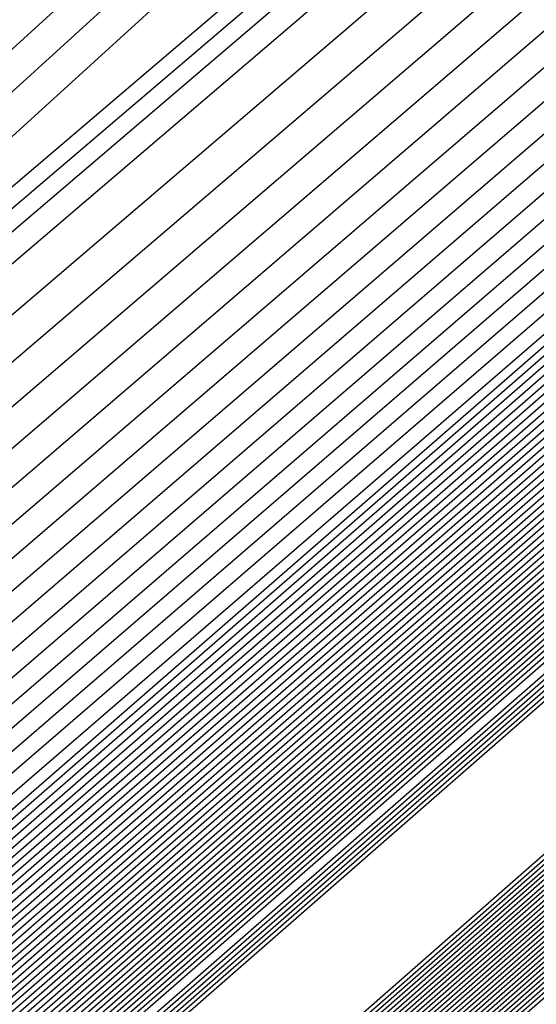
# Model space of a CAD drawing. Extents: x 3249832 to 3255657, y 13789405 to 13793316.
# Tile 967 of 1056: x 3253211.9883 to 3253212.0877, y 13791260.7227 to 13791260.9122. Entities that reach past the tile are written whole.
import ezdxf

# ---------------------------------------------------------------- set-up
doc = ezdxf.new("R2010")
doc.units = 0
doc.header["$LTSCALE"] = 100
doc.header["$MEASUREMENT"] = 0
for name, color, linetype in [('GRATIO_03231_CON', 1, 'CONTINUOUS'), ('GRATIO_0323_ICON', 1, 'CONTINUOUS'), ('TARGETS_EAST', 7, 'CONTINUOUS')]:
    doc.layers.add(name, color=color, linetype=linetype)

# ---------------------------------------------------------------- blocks, each defined once
blk = doc.blocks.new('Gratio_032316_contours')
at = {"layer": 'GRATIO_03231_CON', "color": 1, "linetype": 'Continuous', "flags": 128}
for points in [[(3253179.55027, 13791232.39503), (3253186.87441, 13791238.77001), (3253201.4775, 13791251.51898), (3253219.20823, 13791267.00714), (3253234.45763, 13791280.32933), (3253243.00028, 13791287.79153), (3253246.14511, 13791290.5444), (3253246.5846, 13791290.94974), (3253247.02187, 13791291.379), (3253250.20254, 13791294.24212), (3253258.88285, 13791301.95866), (3253274.44262, 13791315.73867), (3253292.7559, 13791331.95413), (3253308.32028, 13791345.76753)], [(3253180.16544, 13791232.93802), (3253187.28488, 13791239.13155), (3253201.72516, 13791251.73678), (3253219.33902, 13791267.12228), (3253234.51314, 13791280.37862), (3253243.01644, 13791287.80647), (3253246.14668, 13791290.54676), (3253246.58389, 13791290.95054), (3253247.01645, 13791291.37639), (3253250.16633, 13791294.21318), (3253258.7639, 13791301.85732), (3253274.17605, 13791315.50724), (3253292.31584, 13791331.56933), (3253307.73285, 13791345.25198)], [(3253180.78061, 13791233.481), (3253187.69534, 13791239.49309), (3253201.97282, 13791251.95458), (3253219.46981, 13791267.23741), (3253234.56866, 13791280.42791), (3253243.03259, 13791287.8214), (3253246.14825, 13791290.54912), (3253246.58317, 13791290.95133), (3253247.01103, 13791291.37378), (3253250.13013, 13791294.18424), (3253258.64495, 13791301.75599), (3253273.90947, 13791315.27582), (3253291.87577, 13791331.18453), (3253307.14542, 13791344.73643)], [(3253181.39578, 13791234.02399), (3253188.1058, 13791239.85463), (3253202.22048, 13791252.17237), (3253219.6006, 13791267.35254), (3253234.62418, 13791280.4772), (3253243.04874, 13791287.83633), (3253246.14982, 13791290.55149), (3253246.58246, 13791290.95213), (3253247.00561, 13791291.37117), (3253250.09393, 13791294.15529), (3253258.526, 13791301.65465), (3253273.6429, 13791315.0444), (3253291.4357, 13791330.79973), (3253306.55799, 13791344.22088)], [(3253182.62612, 13791235.10996), (3253188.92672, 13791240.5777), (3253202.71581, 13791252.60797), (3253219.86218, 13791267.58281), (3253234.73522, 13791280.57579), (3253243.08105, 13791287.8662), (3253246.15297, 13791290.55621), (3253246.58103, 13791290.95372), (3253246.99477, 13791291.36594), (3253250.02153, 13791294.09741), (3253258.2881, 13791301.45198), (3253273.10975, 13791314.58156), (3253290.55557, 13791330.03014), (3253305.38313, 13791343.18978)], [(3253183.24129, 13791235.65295), (3253189.33718, 13791240.93924), (3253202.96347, 13791252.82577), (3253219.99297, 13791267.69794), (3253234.79073, 13791280.62508), (3253243.0972, 13791287.88113), (3253246.15454, 13791290.55858), (3253246.58032, 13791290.95452), (3253246.98935, 13791291.36333), (3253249.98532, 13791294.06847), (3253258.16915, 13791301.35065), (3253272.84317, 13791314.35013), (3253290.11551, 13791329.64534), (3253304.7957, 13791342.67423)], [(3253189.74764, 13791241.30078), (3253203.21113, 13791253.04357), (3253220.12376, 13791267.81308), (3253234.84625, 13791280.67437), (3253243.11336, 13791287.89607), (3253246.15611, 13791290.56094), (3253246.57961, 13791290.95531), (3253246.98393, 13791291.36072), (3253249.94912, 13791294.03953), (3253258.05019, 13791301.24931), (3253272.5766, 13791314.11871), (3253289.67544, 13791329.26055), (3253304.20827, 13791342.15868)], [(3253190.1581, 13791241.66232), (3253203.45879, 13791253.26136), (3253220.25455, 13791267.92821), (3253234.90177, 13791280.72366), (3253243.12951, 13791287.911), (3253246.15768, 13791290.5633), (3253246.57889, 13791290.95611), (3253246.97851, 13791291.35811), (3253249.91292, 13791294.01058), (3253257.93124, 13791301.14798), (3253272.31002, 13791313.88729), (3253289.23538, 13791328.87575), (3253303.62084, 13791341.64313)], [(3253190.97902, 13791242.38539), (3253203.95411, 13791253.69696), (3253220.51613, 13791268.15847), (3253235.01281, 13791280.82224), (3253243.16182, 13791287.94087), (3253246.16082, 13791290.56803), (3253246.57747, 13791290.9577), (3253246.96767, 13791291.35288), (3253249.84051, 13791293.9527), (3253257.69334, 13791300.94531), (3253271.77687, 13791313.42445), (3253288.35525, 13791328.10615), (3253302.44598, 13791340.61203)], [(3253191.38948, 13791242.74693), (3253204.20177, 13791253.91476), (3253220.64692, 13791268.27361), (3253235.06832, 13791280.87154), (3253243.17797, 13791287.9558), (3253246.1624, 13791290.57039), (3253246.57675, 13791290.9585), (3253246.96225, 13791291.35027), (3253249.80431, 13791293.92376), (3253257.57439, 13791300.84397), (3253271.51029, 13791313.19303), (3253287.91518, 13791327.72135), (3253301.85855, 13791340.09648)], [(3253191.79994, 13791243.10847), (3253204.44943, 13791254.13256), (3253220.77772, 13791268.38874), (3253235.12384, 13791280.92083), (3253243.19412, 13791287.97073), (3253246.16397, 13791290.57276), (3253246.57604, 13791290.95929), (3253246.95683, 13791291.34766), (3253249.76811, 13791293.89481), (3253257.45544, 13791300.74264), (3253271.24372, 13791312.9616), (3253287.47511, 13791327.33655), (3253301.27112, 13791339.58093)], [(3253192.2104, 13791243.47001), (3253204.69709, 13791254.35035), (3253220.90851, 13791268.50387), (3253235.17936, 13791280.97012), (3253243.21028, 13791287.98567), (3253246.16554, 13791290.57512), (3253246.57533, 13791290.96009), (3253246.95142, 13791291.34505), (3253249.73191, 13791293.86587), (3253257.33649, 13791300.6413), (3253270.97714, 13791312.73018), (3253287.03505, 13791326.95176), (3253300.68369, 13791339.06538)], [(3253193.03132, 13791244.19308), (3253205.19242, 13791254.78595), (3253221.17009, 13791268.73414), (3253235.29039, 13791281.0687), (3253243.24258, 13791288.01553), (3253246.16868, 13791290.57985), (3253246.5739, 13791290.96168), (3253246.94058, 13791291.33982), (3253249.6595, 13791293.80799), (3253257.09858, 13791300.43863), (3253270.44399, 13791312.26734), (3253286.15492, 13791326.18216), (3253299.50883, 13791338.03428)], [(3253193.44178, 13791244.55462), (3253205.44008, 13791255.00375), (3253221.30088, 13791268.84927), (3253235.34591, 13791281.11799), (3253243.25874, 13791288.03047), (3253246.17025, 13791290.58221), (3253246.57319, 13791290.96248), (3253246.93516, 13791291.33721), (3253249.6233, 13791293.77904), (3253256.97963, 13791300.3373), (3253270.17741, 13791312.03592), (3253285.71485, 13791325.79737), (3253298.92139, 13791337.51873)], [(3253193.85224, 13791244.91616), (3253205.68774, 13791255.22155), (3253221.43167, 13791268.9644), (3253235.40143, 13791281.16728), (3253243.27489, 13791288.0454), (3253246.17182, 13791290.58457), (3253246.57247, 13791290.96327), (3253246.92974, 13791291.3346), (3253249.5871, 13791293.7501), (3253256.86068, 13791300.23596), (3253269.91084, 13791311.8045), (3253285.27479, 13791325.41257), (3253298.33396, 13791337.00318)], [(3253194.2627, 13791245.2777), (3253205.9354, 13791255.43934), (3253221.56246, 13791269.07954), (3253235.45695, 13791281.21658), (3253243.29104, 13791288.06033), (3253246.17339, 13791290.58694), (3253246.57176, 13791290.96407), (3253246.92432, 13791291.33198), (3253249.55089, 13791293.72116), (3253256.74173, 13791300.13463), (3253269.64426, 13791311.57307), (3253284.83472, 13791325.02777), (3253297.74653, 13791336.48763)], [(3253195.08362, 13791246.00077), (3253206.43072, 13791255.87494), (3253221.82404, 13791269.3098), (3253235.56798, 13791281.31516), (3253243.32335, 13791288.0902), (3253246.17654, 13791290.59166), (3253246.57033, 13791290.96566), (3253246.91348, 13791291.32676), (3253249.47849, 13791293.66327), (3253256.50383, 13791299.93196), (3253269.11111, 13791311.11023), (3253283.95459, 13791324.25817), (3253296.57167, 13791335.45653)], [(3253195.49408, 13791246.36231), (3253206.67838, 13791256.09274), (3253221.95483, 13791269.42494), (3253235.6235, 13791281.36445), (3253243.3395, 13791288.10513), (3253246.17811, 13791290.59402), (3253246.56962, 13791290.96646), (3253246.90806, 13791291.32415), (3253249.44229, 13791293.63433), (3253256.38488, 13791299.83062), (3253268.84454, 13791310.87881), (3253283.51452, 13791323.87338), (3253295.98424, 13791334.94098)], [(3253195.90454, 13791246.72385), (3253206.92604, 13791256.31054), (3253222.08562, 13791269.54007), (3253235.67902, 13791281.41374), (3253243.35566, 13791288.12007), (3253246.17968, 13791290.59639), (3253246.56891, 13791290.96725), (3253246.90264, 13791291.32154), (3253249.40609, 13791293.60539), (3253256.26593, 13791299.72929), (3253268.57796, 13791310.64739), (3253283.07446, 13791323.48858), (3253295.39681, 13791334.42543)], [(3253196.31501, 13791247.08539), (3253207.1737, 13791256.52833), (3253222.21641, 13791269.6552), (3253235.73454, 13791281.46303), (3253243.37181, 13791288.135), (3253246.18125, 13791290.59875), (3253246.56819, 13791290.96805), (3253246.89722, 13791291.31892), (3253249.36988, 13791293.57645), (3253256.14697, 13791299.62795), (3253268.31138, 13791310.41597), (3253282.63439, 13791323.10378), (3253294.80938, 13791333.90988)], [(3253197.13593, 13791247.80846), (3253207.66903, 13791256.96393), (3253222.47799, 13791269.88547), (3253235.84557, 13791281.56162), (3253243.40412, 13791288.16487), (3253246.18439, 13791290.60348), (3253246.56677, 13791290.96964), (3253246.88638, 13791291.3137), (3253249.29748, 13791293.51856), (3253255.90907, 13791299.42528), (3253267.77823, 13791309.95312), (3253281.75426, 13791322.33419), (3253293.63452, 13791332.87878)], [(3253197.54639, 13791248.17), (3253207.91669, 13791257.18173), (3253222.60878, 13791270.0006), (3253235.90109, 13791281.61091), (3253243.42027, 13791288.1798), (3253246.18596, 13791290.60584), (3253246.56605, 13791290.97044), (3253246.88096, 13791291.31109), (3253249.26128, 13791293.48962), (3253255.79012, 13791299.32395), (3253267.51166, 13791309.7217), (3253281.31419, 13791321.94939), (3253293.04709, 13791332.36323), (3253299.24948, 13791337.92415)], [(3253197.95685, 13791248.53154), (3253208.16435, 13791257.39953), (3253222.73957, 13791270.11573), (3253235.95661, 13791281.6602), (3253243.43643, 13791288.19473), (3253246.18754, 13791290.6082), (3253246.56534, 13791290.97123), (3253246.87554, 13791291.30847), (3253249.22507, 13791293.46068), (3253255.67117, 13791299.22261), (3253267.24508, 13791309.49028), (3253280.87413, 13791321.56459), (3253292.45966, 13791331.84768), (3253298.58416, 13791337.33876)], [(3253198.36731, 13791248.89308), (3253208.41201, 13791257.61732), (3253222.87037, 13791270.23087), (3253236.01213, 13791281.70949), (3253243.45258, 13791288.20967), (3253246.18911, 13791290.61057), (3253246.56463, 13791290.97203), (3253246.87012, 13791291.30586), (3253249.18887, 13791293.43173), (3253255.55222, 13791299.12128), (3253266.9785, 13791309.25886), (3253280.43407, 13791321.17979), (3253291.87223, 13791331.33213), (3253297.91884, 13791336.75338)], [(3253199.18823, 13791249.61615), (3253208.90733, 13791258.05292), (3253223.13195, 13791270.46113), (3253236.12316, 13791281.80807), (3253243.48489, 13791288.23953), (3253246.19225, 13791290.61529), (3253246.5632, 13791290.97362), (3253246.85928, 13791291.30064), (3253249.11647, 13791293.37385), (3253255.31432, 13791298.91861), (3253266.44535, 13791308.79601), (3253279.55394, 13791320.4102), (3253290.69737, 13791330.30103), (3253296.5882, 13791335.58261)], [(3253199.59869, 13791249.97769), (3253209.15499, 13791258.27072), (3253223.26274, 13791270.57626), (3253236.17868, 13791281.85736), (3253243.50104, 13791288.25447), (3253246.19382, 13791290.61766), (3253246.56249, 13791290.97442), (3253246.85386, 13791291.29803), (3253249.08026, 13791293.34491), (3253255.19536, 13791298.81727), (3253266.17878, 13791308.56459), (3253279.11387, 13791320.0254), (3253290.10994, 13791329.78548), (3253295.92288, 13791334.99723)], [(3253200.00915, 13791250.33923), (3253209.40265, 13791258.48852), (3253223.39353, 13791270.6914), (3253236.2342, 13791281.90666), (3253243.51719, 13791288.2694), (3253246.19539, 13791290.62002), (3253246.56177, 13791290.97521), (3253246.84844, 13791291.29541), (3253249.04406, 13791293.31596), (3253255.07641, 13791298.71594), (3253265.9122, 13791308.33317), (3253278.6738, 13791319.6406), (3253289.52251, 13791329.26993), (3253295.25756, 13791334.41184)], [(3253200.41961, 13791250.70077), (3253209.65031, 13791258.70631), (3253223.52432, 13791270.80653), (3253236.28972, 13791281.95595), (3253243.53335, 13791288.28434), (3253246.19696, 13791290.62238), (3253246.56106, 13791290.97601), (3253246.84302, 13791291.2928), (3253249.00786, 13791293.28702), (3253254.95746, 13791298.6146), (3253265.64563, 13791308.10175), (3253278.23374, 13791319.25581), (3253288.93508, 13791328.75438), (3253294.59224, 13791333.82646)], [(3253201.24053, 13791251.42384), (3253210.14563, 13791259.14191), (3253223.7859, 13791271.0368), (3253236.40075, 13791282.05453), (3253243.56565, 13791288.3142), (3253246.20011, 13791290.62711), (3253246.55963, 13791290.9776), (3253246.83219, 13791291.28758), (3253248.93546, 13791293.22914), (3253254.71956, 13791298.41193), (3253265.11248, 13791307.63891), (3253277.35361, 13791318.48621), (3253287.76022, 13791327.72328), (3253293.2616, 13791332.65569)], [(3253201.65099, 13791251.78538), (3253210.3933, 13791259.35971), (3253223.91669, 13791271.15193), (3253236.45627, 13791282.10382), (3253243.58181, 13791288.32914), (3253246.20168, 13791290.62947), (3253246.55892, 13791290.9784), (3253246.82677, 13791291.28496), (3253248.89925, 13791293.20019), (3253254.60061, 13791298.3106), (3253264.8459, 13791307.40749), (3253276.91354, 13791318.10141), (3253287.17279, 13791327.20773)], [(3253215.27891, 13791264.12388), (3253208.32754, 13791257.89481), (3253202.31158, 13791252.48555), (3253202.06145, 13791252.14692), (3253210.64096, 13791259.57751), (3253224.04748, 13791271.26706)], [(3253216.27123, 13791264.99994), (3253209.15191, 13791258.62312), (3253202.92675, 13791253.02854), (3253202.47191, 13791252.50846), (3253210.88862, 13791259.7953), (3253224.17827, 13791271.38219)], [(3253218.25586, 13791266.75207), (3253210.80067, 13791260.07975), (3253204.15709, 13791254.11451), (3253203.29283, 13791253.23153), (3253211.38394, 13791260.2309), (3253224.43985, 13791271.61246)], [(3253219.24818, 13791267.62813), (3253211.62504, 13791260.80806), (3253204.77226, 13791254.6575), (3253203.70329, 13791253.59307), (3253211.6316, 13791260.4487), (3253224.57064, 13791271.72759)], [(3253220.24049, 13791268.50419), (3253212.44942, 13791261.53637), (3253205.38743, 13791255.20049), (3253204.11375, 13791253.95461), (3253211.87926, 13791260.6665), (3253224.70143, 13791271.84272)], [(3253221.23281, 13791269.38026), (3253213.2738, 13791262.26468), (3253206.0026, 13791255.74348), (3253204.52421, 13791254.31615), (3253212.12692, 13791260.88429), (3253224.83222, 13791271.95786)], [(3253223.21744, 13791271.13238), (3253214.92255, 13791263.72131), (3253207.23294, 13791256.82945), (3253205.34514, 13791255.03922), (3253212.62225, 13791261.31989), (3253225.0938, 13791272.18812)], [(3253215.74693, 13791264.44962), (3253207.84811, 13791257.37244), (3253205.7556, 13791255.40076), (3253212.86991, 13791261.53769), (3253225.22459, 13791272.30326)], [(3253216.57131, 13791265.17793), (3253208.46329, 13791257.91542), (3253206.16606, 13791255.7623), (3253213.11757, 13791261.75549), (3253225.35538, 13791272.41839)], [(3253217.39568, 13791265.90624), (3253209.07846, 13791258.45841), (3253206.57652, 13791256.12384), (3253213.36523, 13791261.97329), (3253225.48617, 13791272.53352)], [(3253219.04444, 13791267.36287), (3253210.3088, 13791259.54439), (3253207.39744, 13791256.84691), (3253213.86055, 13791262.40888), (3253225.74775, 13791272.76379)], [(3253219.86882, 13791268.09118), (3253210.92397, 13791260.08737), (3253207.8079, 13791257.20845), (3253214.10821, 13791262.62668), (3253225.87854, 13791272.87892)], [(3253220.69319, 13791268.81949), (3253211.53914, 13791260.63036), (3253208.21836, 13791257.56999), (3253214.35587, 13791262.84448), (3253226.00933, 13791272.99405)], [(3253221.51757, 13791269.54781), (3253212.15431, 13791261.17335), (3253208.62882, 13791257.93153), (3253214.60353, 13791263.06227), (3253226.14013, 13791273.10919)], [(3253223.16632, 13791271.00443), (3253213.38465, 13791262.25932), (3253209.44974, 13791258.6546), (3253215.09886, 13791263.49787), (3253226.40171, 13791273.33945)], [(3253223.9907, 13791271.73274), (3253213.99982, 13791262.80231), (3253209.8602, 13791259.01614), (3253215.34652, 13791263.71567), (3253226.5325, 13791273.45458)], [(3253224.81508, 13791272.46105), (3253214.61499, 13791263.3453), (3253210.27066, 13791259.37768), (3253215.59418, 13791263.93347)], [(3253215.23016, 13791263.88828), (3253210.68112, 13791259.73922), (3253215.84184, 13791264.15127)], [(3253216.16082, 13791264.70781), (3253211.3694, 13791260.34434), (3253216.29786, 13791264.55191)], [(3253216.35389, 13791264.87553), (3253211.59304, 13791260.53975), (3253216.49017, 13791264.72049)], [(3253216.54729, 13791265.04284), (3253211.81683, 13791260.73497), (3253216.68252, 13791264.889)]]:
    blk.add_lwpolyline(points, dxfattribs=at)
at = {"layer": 'GRATIO_03231_CON', "color": 5, "linetype": 'Continuous', "flags": 128}
for points in [[(3253178.31993, 13791231.30905), (3253186.05349, 13791238.04694), (3253200.98218, 13791251.08338), (3253218.94665, 13791266.77688), (3253234.34659, 13791280.23075), (3253242.96798, 13791287.76167), (3253246.14197, 13791290.53967), (3253246.58603, 13791290.94815), (3253247.02107, 13791291.37394), (3253250.18182, 13791294.2177), (3253258.80647, 13791301.88356), (3253274.26937, 13791315.56557), (3253292.48955, 13791331.61762), (3253308.02221, 13791345.18354)], [(3253177.70476, 13791230.76607), (3253185.64303, 13791237.6854), (3253200.73452, 13791250.86558), (3253218.81586, 13791266.66175), (3253234.29107, 13791280.18146), (3253242.95182, 13791287.74673), (3253246.1404, 13791290.53731), (3253246.58674, 13791290.94735), (3253247.01436, 13791291.36584), (3253250.12102, 13791294.16091), (3253258.59804, 13791301.69555), (3253273.79626, 13791315.14336), (3253291.70456, 13791330.92064), (3253306.97134, 13791344.25434)], [(3253177.08958, 13791230.22308), (3253185.23257, 13791237.32386), (3253200.48686, 13791250.64779), (3253218.68507, 13791266.54661), (3253234.23556, 13791280.13216), (3253242.93567, 13791287.7318), (3253246.13883, 13791290.53495), (3253246.58745, 13791290.94656), (3253247.00766, 13791291.35773), (3253250.06022, 13791294.10413), (3253258.38961, 13791301.50754), (3253273.32314, 13791314.72115), (3253290.91956, 13791330.22366), (3253305.92046, 13791343.32515)], [(3253176.47441, 13791229.68009), (3253184.82211, 13791236.96232), (3253200.23919, 13791250.42999), (3253218.55428, 13791266.43148), (3253234.18004, 13791280.08287), (3253242.91952, 13791287.71687), (3253246.13725, 13791290.53258), (3253246.58817, 13791290.94576), (3253247.00095, 13791291.34963), (3253249.99942, 13791294.04734), (3253258.18118, 13791301.31953), (3253272.85003, 13791314.29894), (3253290.13456, 13791329.52668), (3253304.86958, 13791342.39595)], [(3253175.24407, 13791228.59412), (3253184.00119, 13791236.23925), (3253199.74387, 13791249.99439), (3253218.2927, 13791266.20121), (3253234.069, 13791279.98429), (3253242.88721, 13791287.687), (3253246.13411, 13791290.52786), (3253246.58959, 13791290.94417), (3253246.98754, 13791291.33342), (3253249.87782, 13791293.93376), (3253257.76432, 13791300.94351), (3253271.9038, 13791313.45451), (3253288.56457, 13791328.13272), (3253302.76783, 13791340.53756)], [(3253196.57706, 13791247.03615), (3253203.47105, 13791253.1938), (3253218.75951, 13791266.60126), (3253234.06971, 13791279.98413), (3253242.88772, 13791287.68662), (3253246.13462, 13791290.52731), (3253246.59031, 13791290.94338), (3253246.98083, 13791291.32532), (3253249.81702, 13791293.87697), (3253257.55589, 13791300.7555), (3253271.43068, 13791313.0323), (3253287.77957, 13791327.43574), (3253301.71695, 13791339.60837)], [(3253196.71057, 13791247.15254), (3253203.58621, 13791253.29381), (3253218.83398, 13791266.66558), (3253234.10345, 13791280.01283), (3253242.89801, 13791287.6948), (3253246.13636, 13791290.52784), (3253246.59102, 13791290.94258), (3253246.97413, 13791291.31721), (3253249.75622, 13791293.82018), (3253257.34746, 13791300.56749), (3253270.95757, 13791312.61009), (3253286.99457, 13791326.73875), (3253300.66608, 13791338.67918)], [(3253196.84408, 13791247.26894), (3253203.70137, 13791253.39382), (3253218.90845, 13791266.7299), (3253234.13718, 13791280.04153), (3253242.9083, 13791287.70297), (3253246.13809, 13791290.52836), (3253246.59174, 13791290.94178), (3253246.96742, 13791291.30911), (3253249.69542, 13791293.76339), (3253257.13903, 13791300.37948), (3253270.48445, 13791312.18788), (3253286.20957, 13791326.04177), (3253299.6152, 13791337.74998)], [(3253197.11109, 13791247.50174), (3253203.93169, 13791253.59384), (3253219.0574, 13791266.85855), (3253234.20465, 13791280.09892), (3253242.92888, 13791287.71932), (3253246.14156, 13791290.52941), (3253246.59316, 13791290.94019), (3253246.95401, 13791291.2929), (3253249.57383, 13791293.64981), (3253256.72217, 13791300.00346), (3253269.53822, 13791311.34346), (3253284.63958, 13791324.64781), (3253297.51345, 13791335.89159)], [(3253197.2446, 13791247.61813), (3253204.04685, 13791253.69384), (3253219.13187, 13791266.92287), (3253234.23839, 13791280.12762), (3253242.93918, 13791287.72749), (3253246.1433, 13791290.52994), (3253246.59388, 13791290.9394), (3253246.9473, 13791291.28479), (3253249.51303, 13791293.59302), (3253256.51374, 13791299.81545), (3253269.06511, 13791310.92125), (3253283.85458, 13791323.95083), (3253296.46257, 13791334.9624)], [(3253197.37811, 13791247.73453), (3253204.16201, 13791253.79385), (3253219.20635, 13791266.98719), (3253234.27212, 13791280.15631), (3253242.94947, 13791287.73567), (3253246.14503, 13791290.53046), (3253246.59459, 13791290.9386), (3253246.9406, 13791291.27669), (3253249.45223, 13791293.53623), (3253256.30531, 13791299.62744), (3253268.59199, 13791310.49904), (3253283.06958, 13791323.25385), (3253295.41169, 13791334.0332)], [(3253197.51162, 13791247.85093), (3253204.27717, 13791253.89386), (3253219.28082, 13791267.05151), (3253234.30586, 13791280.18501), (3253242.95976, 13791287.74384), (3253246.14676, 13791290.53099), (3253246.5953, 13791290.9378), (3253246.93389, 13791291.26859), (3253249.39143, 13791293.47944), (3253256.09688, 13791299.43942), (3253268.11888, 13791310.07683), (3253282.28459, 13791322.55687), (3253294.36082, 13791333.10401)], [(3253197.77863, 13791248.08372), (3253204.50749, 13791254.09388), (3253219.42977, 13791267.18016), (3253234.37333, 13791280.2424), (3253242.98034, 13791287.76019), (3253246.15023, 13791290.53204), (3253246.59673, 13791290.93621), (3253246.92048, 13791291.25238), (3253249.26983, 13791293.36586), (3253255.68002, 13791299.0634), (3253267.17265, 13791309.2324), (3253280.71459, 13791321.16291), (3253292.25906, 13791331.24562), (3253298.86322, 13791336.86351)], [(3253197.91214, 13791248.20012), (3253204.62265, 13791254.19388), (3253219.50424, 13791267.24448), (3253234.40706, 13791280.2711), (3253242.99064, 13791287.76837), (3253246.15197, 13791290.53257), (3253246.59744, 13791290.93542), (3253246.91378, 13791291.24427), (3253249.20903, 13791293.30907), (3253255.47159, 13791298.87539), (3253266.69953, 13791308.81019), (3253279.9296, 13791320.46593), (3253291.20819, 13791330.31643), (3253297.66843, 13791335.81202)], [(3253198.04565, 13791248.31651), (3253204.73781, 13791254.29389), (3253219.57872, 13791267.3088), (3253234.4408, 13791280.2998), (3253243.00093, 13791287.77654), (3253246.1537, 13791290.53309), (3253246.59816, 13791290.93462), (3253246.90707, 13791291.23617), (3253249.14823, 13791293.25228), (3253255.26316, 13791298.68738), (3253266.22642, 13791308.38798), (3253279.1446, 13791319.76895), (3253290.15731, 13791329.38723), (3253296.47364, 13791334.76054)], [(3253198.17916, 13791248.43291), (3253204.85297, 13791254.3939), (3253219.65319, 13791267.37312), (3253234.47453, 13791280.32849), (3253243.01122, 13791287.78471), (3253246.15544, 13791290.53362), (3253246.59887, 13791290.93382), (3253246.90036, 13791291.22806), (3253249.08743, 13791293.19549), (3253255.05473, 13791298.49937), (3253265.7533, 13791307.96577), (3253278.3596, 13791319.07197), (3253289.10643, 13791328.45804), (3253295.27885, 13791333.70905)], [(3253198.44617, 13791248.6657), (3253205.08329, 13791254.59392), (3253219.80214, 13791267.50177), (3253234.542, 13791280.38589), (3253243.0318, 13791287.80106), (3253246.15891, 13791290.53467), (3253246.6003, 13791290.93223), (3253246.88695, 13791291.21186), (3253248.96583, 13791293.08191), (3253254.63787, 13791298.12335), (3253264.80707, 13791307.12135), (3253276.7896, 13791317.678), (3253287.00468, 13791326.59965), (3253292.88927, 13791331.60608), (3253295.95133, 13791334.07094)], [(3253198.57968, 13791248.7821), (3253205.19845, 13791254.69392), (3253219.87661, 13791267.56609), (3253234.57574, 13791280.41459), (3253243.04209, 13791287.80924), (3253246.16064, 13791290.53519), (3253246.60101, 13791290.93144), (3253246.88025, 13791291.20375), (3253248.90503, 13791293.02512), (3253254.42944, 13791297.93534), (3253264.33396, 13791306.69914), (3253276.00461, 13791316.98102), (3253285.9538, 13791325.67045), (3253291.69448, 13791330.55459), (3253294.7416, 13791333.01142)], [(3253198.71319, 13791248.8985), (3253205.31361, 13791254.79393), (3253219.95108, 13791267.63041), (3253234.60947, 13791280.44328), (3253243.05239, 13791287.81741), (3253246.16237, 13791290.53572), (3253246.60172, 13791290.93064), (3253246.87354, 13791291.19565), (3253248.84423, 13791292.96834), (3253254.22101, 13791297.74733), (3253263.86084, 13791306.27693), (3253275.21961, 13791316.28404), (3253284.90293, 13791324.74126), (3253290.49969, 13791329.50311), (3253293.53187, 13791331.9519)], [(3253198.8467, 13791249.0149), (3253205.42877, 13791254.89394), (3253220.02556, 13791267.69473), (3253234.64321, 13791280.47198), (3253243.06268, 13791287.82558), (3253246.16411, 13791290.53624), (3253246.60244, 13791290.92984), (3253246.86684, 13791291.18754), (3253248.78343, 13791292.91155), (3253254.01258, 13791297.55932), (3253263.38773, 13791305.85472), (3253274.43461, 13791315.58706), (3253283.85205, 13791323.81207), (3253289.3049, 13791328.45162), (3253292.32214, 13791330.89237), (3253295.39879, 13791333.38715)], [(3253199.11371, 13791249.24769), (3253205.65909, 13791255.09396), (3253220.17451, 13791267.82338), (3253234.71068, 13791280.52937), (3253243.08326, 13791287.84193), (3253246.16758, 13791290.53729), (3253246.60386, 13791290.92825), (3253246.85342, 13791291.17133), (3253248.66183, 13791292.79797), (3253253.59572, 13791297.1833), (3253262.4415, 13791305.01029), (3253272.86462, 13791314.1931), (3253281.7503, 13791321.95368), (3253286.91532, 13791326.34865), (3253289.90268, 13791328.77333), (3253293.18693, 13791331.45768)], [(3253199.24722, 13791249.36409), (3253205.77425, 13791255.19397), (3253220.24898, 13791267.8877), (3253234.74441, 13791280.55807), (3253243.09355, 13791287.85011), (3253246.16931, 13791290.53782), (3253246.60458, 13791290.92746), (3253246.84672, 13791291.16323), (3253248.60103, 13791292.74118), (3253253.38729, 13791296.99529), (3253261.96839, 13791304.58808), (3253272.07962, 13791313.49612), (3253280.69942, 13791321.02448), (3253285.72053, 13791325.29717), (3253288.69295, 13791327.71381), (3253292.081, 13791330.49295), (3253297.61917, 13791335.1971)], [(3253199.38073, 13791249.48048), (3253205.88941, 13791255.29397), (3253220.32345, 13791267.95202), (3253234.77815, 13791280.58677), (3253243.10385, 13791287.85828), (3253246.17105, 13791290.53834), (3253246.60529, 13791290.92666), (3253246.84001, 13791291.15513), (3253248.54023, 13791292.68439), (3253253.17886, 13791296.80728), (3253261.49527, 13791304.16587), (3253271.29462, 13791312.79914), (3253279.64854, 13791320.09529), (3253284.52574, 13791324.24568), (3253287.48322, 13791326.65429), (3253290.97507, 13791329.52822), (3253296.71525, 13791334.41022)], [(3253199.51424, 13791249.59688), (3253206.00457, 13791255.39398), (3253220.39793, 13791268.01634), (3253234.81188, 13791280.61546), (3253243.11414, 13791287.86646), (3253246.17278, 13791290.53887), (3253246.606, 13791290.92586), (3253246.83331, 13791291.14702), (3253248.47943, 13791292.6276), (3253252.97044, 13791296.61927), (3253261.02215, 13791303.74366), (3253270.50962, 13791312.10216), (3253278.59767, 13791319.16609), (3253283.33095, 13791323.1942), (3253286.27349, 13791325.59476), (3253289.86914, 13791328.56348), (3253295.81132, 13791333.62334)], [(3253199.78125, 13791249.82967), (3253206.23489, 13791255.594), (3253220.54687, 13791268.14499), (3253234.87935, 13791280.67286), (3253243.13472, 13791287.8828), (3253246.17625, 13791290.53992), (3253246.60743, 13791290.92427), (3253246.8199, 13791291.13081), (3253248.35784, 13791292.51402), (3253252.55358, 13791296.24325), (3253260.07593, 13791302.89924), (3253268.93963, 13791310.70819), (3253276.49591, 13791317.3077), (3253280.94137, 13791321.09123), (3253283.85403, 13791323.47572), (3253287.65728, 13791326.63402), (3253294.00347, 13791332.04958)], [(3253199.91476, 13791249.94607), (3253206.35005, 13791255.69401), (3253220.62135, 13791268.20931), (3253234.91309, 13791280.70156), (3253243.14501, 13791287.89098), (3253246.17798, 13791290.54045), (3253246.60814, 13791290.92348), (3253246.81319, 13791291.12271), (3253248.29704, 13791292.45723), (3253252.34515, 13791296.05524), (3253259.60281, 13791302.47703), (3253268.15463, 13791310.01121), (3253275.44504, 13791316.37851), (3253279.74658, 13791320.03974), (3253282.6443, 13791322.4162), (3253286.55135, 13791325.66929), (3253293.09954, 13791331.2627), (3253300.79521, 13791337.86923)], [(3253200.04827, 13791250.06247), (3253206.46521, 13791255.79401), (3253220.69582, 13791268.27363), (3253234.94682, 13791280.73025), (3253243.15531, 13791287.89915), (3253246.17972, 13791290.54097), (3253246.60886, 13791290.92268), (3253246.80649, 13791291.1146), (3253248.23624, 13791292.40044), (3253252.13672, 13791295.86723), (3253259.1297, 13791302.05482), (3253267.36963, 13791309.31423), (3253274.39416, 13791315.44932), (3253278.55179, 13791318.98826), (3253281.43456, 13791321.35667), (3253285.44542, 13791324.70455), (3253292.19561, 13791330.47582), (3253300.12972, 13791337.29016)], [(3253200.18178, 13791250.17887), (3253206.58037, 13791255.89402), (3253220.77029, 13791268.33795), (3253234.98056, 13791280.75895), (3253243.1656, 13791287.90733), (3253246.18145, 13791290.5415), (3253246.60957, 13791290.92188), (3253246.79978, 13791291.1065), (3253248.17544, 13791292.34365), (3253251.92829, 13791295.67922), (3253258.65658, 13791301.63261), (3253266.58464, 13791308.61725), (3253273.34328, 13791314.52012), (3253277.357, 13791317.93677), (3253280.22483, 13791320.29715), (3253284.33949, 13791323.73982), (3253291.29169, 13791329.68894), (3253299.46423, 13791336.71108)]]:
    blk.add_lwpolyline(points, dxfattribs=at)
at = {"layer": 'GRATIO_0323_ICON', "color": 7, "linetype": 'Continuous', "flags": 128}
for points in [[(3253175.85924, 13791229.13711), (3253184.41165, 13791236.60078), (3253199.99153, 13791250.21219), (3253218.42349, 13791266.31635), (3253234.12452, 13791280.03358), (3253242.90336, 13791287.70193), (3253246.13568, 13791290.53022), (3253246.58888, 13791290.94497), (3253246.99424, 13791291.34152), (3253249.93862, 13791293.99055), (3253257.97275, 13791301.13152), (3253272.37691, 13791313.87673), (3253289.34956, 13791328.8297), (3253303.81871, 13791341.46676)], [(3253182.01095, 13791234.56698), (3253188.51626, 13791240.21616), (3253202.46814, 13791252.39017), (3253219.73139, 13791267.46768), (3253234.6797, 13791280.5265), (3253243.0649, 13791287.85127), (3253246.1514, 13791290.55385), (3253246.58175, 13791290.95293), (3253247.00019, 13791291.36856), (3253250.05773, 13791294.12635), (3253258.40705, 13791301.55332), (3253273.37632, 13791314.81298), (3253290.99564, 13791330.41494), (3253305.97056, 13791343.70533)], [(3253196.97758, 13791247.38534), (3253203.81653, 13791253.49383), (3253218.98293, 13791266.79423), (3253234.17092, 13791280.07022), (3253242.91859, 13791287.71115), (3253246.13983, 13791290.52889), (3253246.59245, 13791290.94099), (3253246.96072, 13791291.301), (3253249.63462, 13791293.7066), (3253256.9306, 13791300.19147), (3253270.01134, 13791311.76567), (3253285.42458, 13791325.34479), (3253298.56432, 13791336.82079)], [(3253197.64512, 13791247.96732), (3253204.39233, 13791253.99387), (3253219.3553, 13791267.11584), (3253234.33959, 13791280.21371), (3253242.97005, 13791287.75202), (3253246.1485, 13791290.53152), (3253246.59602, 13791290.93701), (3253246.92719, 13791291.26048), (3253249.33063, 13791293.42265), (3253255.88845, 13791299.25141), (3253267.64576, 13791309.65462), (3253281.49959, 13791321.85989), (3253293.30994, 13791332.17482)], [(3253198.31266, 13791248.54931), (3253204.96813, 13791254.49391), (3253219.72766, 13791267.43745), (3253234.50827, 13791280.35719), (3253243.02151, 13791287.79289), (3253246.15717, 13791290.53414), (3253246.59958, 13791290.93303), (3253246.89366, 13791291.21996), (3253249.02663, 13791293.1387), (3253254.8463, 13791298.31136), (3253265.28019, 13791307.54356), (3253277.5746, 13791318.37498), (3253288.05556, 13791327.52884), (3253294.08406, 13791332.65756)], [(3253190.56856, 13791242.02386), (3253203.70645, 13791253.47916), (3253220.38534, 13791268.04334), (3253234.95729, 13791280.77295), (3253243.14566, 13791287.92593), (3253246.15925, 13791290.56567), (3253246.57818, 13791290.95691), (3253246.97309, 13791291.35549), (3253249.87672, 13791293.98164), (3253257.81229, 13791301.04664), (3253272.04344, 13791313.65587), (3253288.79531, 13791328.49095), (3253303.03341, 13791341.12758)], [(3253198.9802, 13791249.13129), (3253205.54393, 13791254.99395), (3253220.10003, 13791267.75905), (3253234.67694, 13791280.50068), (3253243.07297, 13791287.83376), (3253246.16584, 13791290.53677), (3253246.60315, 13791290.92905), (3253246.86013, 13791291.17944), (3253248.72263, 13791292.85476), (3253253.80415, 13791297.37131), (3253262.91461, 13791305.43251), (3253273.64961, 13791314.89008), (3253282.80117, 13791322.88287), (3253288.11011, 13791327.40014), (3253291.11241, 13791329.83285), (3253294.29286, 13791332.42241)], [(3253199.64774, 13791249.71328), (3253206.11974, 13791255.49399), (3253220.4724, 13791268.08067), (3253234.84562, 13791280.64416), (3253243.12443, 13791287.87463), (3253246.17452, 13791290.53939), (3253246.60672, 13791290.92507), (3253246.8266, 13791291.13892), (3253248.41864, 13791292.57081), (3253252.76201, 13791296.43126), (3253260.54904, 13791303.32145), (3253269.72463, 13791311.40518), (3253277.54679, 13791318.2369), (3253282.13616, 13791322.14271), (3253285.06376, 13791324.53524), (3253288.76321, 13791327.59875), (3253294.90739, 13791332.83646)], [(3253200.31528, 13791250.29526), (3253206.69554, 13791255.99403), (3253220.84477, 13791268.40227), (3253235.01429, 13791280.78765), (3253243.17589, 13791287.9155), (3253246.18319, 13791290.54202), (3253246.61028, 13791290.92109), (3253246.79307, 13791291.0984), (3253248.11464, 13791292.28686), (3253251.71986, 13791295.49121), (3253258.18347, 13791301.21039), (3253265.79964, 13791307.92027), (3253272.29241, 13791313.59093), (3253276.16221, 13791316.88528), (3253279.0151, 13791319.23763), (3253283.23356, 13791322.77509), (3253290.38776, 13791328.90206), (3253298.79874, 13791336.132)], [(3253192.62086, 13791243.83154), (3253204.94475, 13791254.56815), (3253221.0393, 13791268.61901), (3253235.23488, 13791281.01941), (3253243.22643, 13791288.0006), (3253246.16711, 13791290.57748), (3253246.57461, 13791290.96089), (3253246.946, 13791291.34243), (3253249.6957, 13791293.83693), (3253257.21754, 13791300.53997), (3253270.71056, 13791312.49876), (3253286.59498, 13791326.56696), (3253300.09626, 13791338.54983)], [(3253194.67316, 13791245.63924), (3253206.18306, 13791255.65714), (3253221.69325, 13791269.19467), (3253235.51247, 13791281.26587), (3253243.3072, 13791288.07527), (3253246.17497, 13791290.5893), (3253246.57105, 13791290.96487), (3253246.9189, 13791291.32937), (3253249.51469, 13791293.69222), (3253256.62278, 13791300.03329), (3253269.37769, 13791311.34165), (3253284.39466, 13791324.64297), (3253297.1591, 13791335.97208)], [(3253196.72547, 13791247.44693), (3253207.42136, 13791256.74613), (3253222.3472, 13791269.77033), (3253235.79006, 13791281.51232), (3253243.38797, 13791288.14993), (3253246.18282, 13791290.60111), (3253246.56748, 13791290.96885), (3253246.8918, 13791291.31631), (3253249.33368, 13791293.5475), (3253256.02802, 13791299.52662), (3253268.04481, 13791310.18454), (3253282.19433, 13791322.71898), (3253294.22195, 13791333.39433)], [(3253198.77777, 13791249.25461), (3253208.65967, 13791257.83512), (3253223.00116, 13791270.346), (3253236.06765, 13791281.75878), (3253243.46873, 13791288.2246), (3253246.19068, 13791290.61293), (3253246.56391, 13791290.97283), (3253246.8647, 13791291.30325), (3253249.15267, 13791293.40279), (3253255.43327, 13791299.01994), (3253266.71193, 13791309.02744), (3253279.994, 13791320.795), (3253291.2848, 13791330.81658), (3253297.25352, 13791336.168)], [(3253200.83007, 13791251.06231), (3253209.89797, 13791258.92411), (3253223.65511, 13791270.92166), (3253236.34523, 13791282.00524), (3253243.5495, 13791288.29927), (3253246.19853, 13791290.62475), (3253246.56034, 13791290.9768), (3253246.83761, 13791291.29019), (3253248.97166, 13791293.25808), (3253254.83851, 13791298.51327), (3253265.37905, 13791307.87033), (3253277.79367, 13791318.87101), (3253288.34765, 13791328.23883), (3253293.92692, 13791333.24107)], [(3253217.26355, 13791265.876), (3253209.97629, 13791259.35143), (3253203.54192, 13791253.57153), (3253202.88237, 13791252.87), (3253211.13628, 13791260.0131), (3253224.30906, 13791271.49733)], [(3253222.22513, 13791270.25632), (3253214.09818, 13791262.993), (3253206.61777, 13791256.28646), (3253204.93468, 13791254.67769), (3253212.37458, 13791261.10209), (3253224.96301, 13791272.07299)], [(3253218.22006, 13791266.63456), (3253209.69363, 13791259.0014), (3253206.98698, 13791256.48538), (3253213.61289, 13791262.19108), (3253225.61696, 13791272.64865)], [(3253222.34195, 13791270.27612), (3253212.76948, 13791261.71633), (3253209.03928, 13791258.29307), (3253214.8512, 13791263.28007), (3253226.27092, 13791273.22432)], [(3253215.84533, 13791264.43127), (3253211.09158, 13791260.10076), (3253216.0895, 13791264.36906)]]:
    blk.add_lwpolyline(points, dxfattribs=at)

msp = doc.modelspace()

# ---------------------------------------------------------------- block references
at = {"layer": 'TARGETS_EAST'}
msp.add_blockref('Gratio_032316_contours', (0, 0), dxfattribs=at)

doc.saveas('drawing.dxf')
